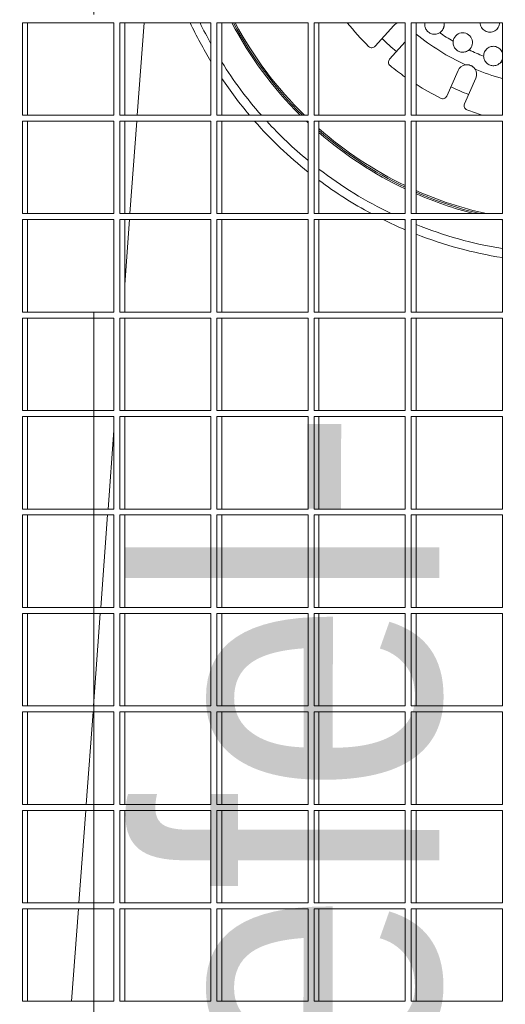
# Model space of a CAD drawing. Header units: metres. Extents: x 1306 to 1412, y -79 to 41.
# Tile 344 of 656: x 1360.65 to 1360.813, y -17.35 to -17.02. Entities that reach past the tile are written whole.
import ezdxf

# ---------------------------------------------------------------- set-up
doc = ezdxf.new("R2010")
doc.units = ezdxf.units.M
doc.header["$PDMODE"] = 65
doc.linetypes.add('AUSGEZOGEN', pattern=[0])
doc.linetypes.add('STRICHPUNKT2_S5', pattern=[0.49999999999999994, 0.35, -0.05, 0.05, -0.05])
for name, color, linetype, lineweight in [('XR$2$Achsen', 4, 'AUSGEZOGEN', 13), ('XR$3$Maßlinie 1_50', 7, 'AUSGEZOGEN', 25), ('XR$4$Möblierung', 4, 'AUSGEZOGEN', 13), ('XR$4$Text 1_100', 3, 'AUSGEZOGEN', 18)]:
    doc.layers.add(name, color=color, linetype=linetype, lineweight=lineweight)
doc.styles.add('ARIAL', font='arial.ttf')
doc.dimstyles.new('DIMSTYLE_11', dxfattribs={"dimtxt": 0.15, "dimasz": 0.03000000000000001, "dimexe": 0, "dimexo": 0, "dimgap": 0.075, "dimtad": 2, "dimrnd": 0.005, "dimzin": 4, "dimdsep": 46, "dimtxsty": 'ARIAL', "dimblk1": 'ALL_ML_STRICH', "dimblk2": 'ALL_ML_STRICH', "dimsah": 1, "dimcen": 0, "dimclrd": 3, "dimclre": 3, "dimclrt": 3, "dimadec": 0, "dimazin": 0, "dimtfac": 1, "dimtdec": 0, "dimtix": 1, "dimtmove": 2, "dimatfit": 3, "dimfxl": 0, "dimtzin": 0, "dimlwd": 0, "dimlwe": 25, "dimarcsym": 0})
doc.dimstyles.new('DIMSTYLE_12', dxfattribs={"dimtxt": 0.15, "dimasz": 0.03000000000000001, "dimexe": 0, "dimexo": 0, "dimgap": 0.075, "dimtad": 2, "dimdec": 3, "dimrnd": 0.005, "dimzin": 4, "dimdsep": 46, "dimtxsty": 'ARIAL', "dimblk1": 'ALL_ML_STRICH', "dimblk2": 'ALL_ML_STRICH', "dimsah": 1, "dimcen": 0, "dimclrd": 3, "dimclre": 3, "dimclrt": 3, "dimadec": 0, "dimazin": 0, "dimtfac": 1, "dimtdec": 0, "dimtix": 1, "dimtmove": 2, "dimatfit": 3, "dimfxl": 0, "dimtzin": 0, "dimlwd": 0, "dimlwe": 25, "dimarcsym": 0})
doc.dimstyles.new('DIMSTYLE_24', dxfattribs={"dimtxt": 0.225, "dimasz": 0.15, "dimexe": 0, "dimexo": 0, "dimgap": 0.1125, "dimtad": 2, "dimrnd": 0.005, "dimzin": 4, "dimdsep": 46, "dimtxsty": 'ARIAL', "dimblk1": 'ALL_ML_STRICH', "dimblk2": 'ALL_ML_STRICH', "dimsah": 1, "dimcen": 0, "dimclrd": 3, "dimclre": 3, "dimclrt": 3, "dimadec": 0, "dimazin": 0, "dimtfac": 1, "dimtdec": 0, "dimtix": 1, "dimtmove": 2, "dimatfit": 3, "dimfxl": 0, "dimtzin": 0, "dimlwd": 0, "dimlwe": 25, "dimarcsym": 0})
doc.dimstyles.new('DIMSTYLE_6', dxfattribs={"dimtxt": 0.15, "dimasz": 0.15, "dimexe": 0, "dimexo": 0, "dimgap": 0.075, "dimtad": 2, "dimrnd": 0.005, "dimzin": 4, "dimdsep": 46, "dimtxsty": 'ARIAL', "dimblk1": 'ALL_ML_STRICH', "dimblk2": 'ALL_ML_STRICH', "dimsah": 1, "dimcen": 0, "dimclrd": 3, "dimclre": 3, "dimclrt": 3, "dimadec": 0, "dimazin": 0, "dimtfac": 1, "dimtdec": 0, "dimtix": 1, "dimtmove": 2, "dimatfit": 3, "dimfxl": 0, "dimtzin": 0, "dimlwd": 0, "dimlwe": 25, "dimarcsym": 0})

# ---------------------------------------------------------------- blocks, each defined once
blk = doc.blocks.new('ALL_ML_STRICH')
at = {"color": 0, "linetype": 'ByBlock', "lineweight": -2}
for p, q in [((0, -0.5), (0, 0.5)), ((-0.3, -0.3), (0.3, 0.3)), ((-1, 0), (0.5, 0))]:
    blk.add_line(p, q, dxfattribs=at)
blk = doc.blocks.new('*D765')
at = {"layer": 'DEFPOINTS', "color": 3, "linetype": 'AUSGEZOGEN', "lineweight": 25, "transparency": 33554687}
for p in [(1342.770147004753, -10.15909497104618), (1342.770147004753, -20.11080697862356), (1361.060147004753, -20.30015715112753)]:
    blk.add_point(p, dxfattribs=at)
at = {"layer": 'XR$3$Maßlinie 1_50', "color": 3, "linetype": 'AUSGEZOGEN', "lineweight": -2, "transparency": 33554687}
for p, q in [((1342.770147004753, -10.20909497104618), (1342.770147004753, -10.15909497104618)), ((1342.770147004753, -10.15909497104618), (1361.060147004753, -10.15909497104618)), ((1361.060147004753, -10.20909497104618), (1361.060147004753, -10.15909497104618))]:
    blk.add_line(p, q, dxfattribs=at)
at = {"layer": 'XR$3$Maßlinie 1_50', "color": 3, "linetype": 'AUSGEZOGEN', "lineweight": 25, "transparency": 33554687, "xscale": 0.03000000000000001, "yscale": 0.03000000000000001, "zscale": 0.03000000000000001, "rotation": 180}
blk.add_blockref('ALL_ML_STRICH', (1342.770147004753, -10.15909497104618), dxfattribs=at)
at = {"layer": 'XR$3$Maßlinie 1_50', "color": 3, "linetype": 'AUSGEZOGEN', "lineweight": 25, "transparency": 33554687, "xscale": 0.03000000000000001, "yscale": 0.03000000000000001, "zscale": 0.03000000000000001}
blk.add_blockref('ALL_ML_STRICH', (1361.060147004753, -10.15909497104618), dxfattribs=at)
at = {"layer": 'XR$3$Maßlinie 1_50', "color": 3, "linetype": 'AUSGEZOGEN', "lineweight": 25, "transparency": 33554687, "insert": (1351.919076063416, -10.03153699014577), "char_height": 0.15, "width": 0.6, "attachment_point": 5, "style": 'ARIAL'}
blk.add_mtext('\\W0.80;\\A1;{\\A1;{18.29\\H0.099000;\\S^ ;}}', dxfattribs=at)
blk = doc.blocks.new('*D782')
at = {"layer": 'DEFPOINTS', "color": 3, "linetype": 'AUSGEZOGEN', "lineweight": 25, "transparency": 33554687}
for p in [(1343.120147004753, -10.95909497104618), (1343.120147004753, -20.11122102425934), (1361.060147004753, -20.50340109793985)]:
    blk.add_point(p, dxfattribs=at)
at = {"layer": 'XR$3$Maßlinie 1_50', "color": 3, "linetype": 'AUSGEZOGEN', "lineweight": -2, "transparency": 33554687}
for p, q in [((1343.120147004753, -11.00909497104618), (1343.120147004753, -10.95909497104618)), ((1343.120147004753, -10.95909497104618), (1361.060147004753, -10.95909497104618)), ((1361.060147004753, -11.00909497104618), (1361.060147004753, -10.95909497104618))]:
    blk.add_line(p, q, dxfattribs=at)
at = {"layer": 'XR$3$Maßlinie 1_50', "color": 3, "linetype": 'AUSGEZOGEN', "lineweight": 25, "transparency": 33554687, "xscale": 0.03000000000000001, "yscale": 0.03000000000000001, "zscale": 0.03000000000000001, "rotation": 180}
blk.add_blockref('ALL_ML_STRICH', (1343.120147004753, -10.95909497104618), dxfattribs=at)
at = {"layer": 'XR$3$Maßlinie 1_50', "color": 3, "linetype": 'AUSGEZOGEN', "lineweight": 25, "transparency": 33554687, "xscale": 0.03000000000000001, "yscale": 0.03000000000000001, "zscale": 0.03000000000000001}
blk.add_blockref('ALL_ML_STRICH', (1361.060147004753, -10.95909497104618), dxfattribs=at)
at = {"layer": 'XR$3$Maßlinie 1_50', "color": 3, "linetype": 'AUSGEZOGEN', "lineweight": 25, "transparency": 33554687, "insert": (1352.094444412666, -10.83153699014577), "char_height": 0.15, "width": 0.6, "attachment_point": 5, "style": 'ARIAL'}
blk.add_mtext('\\W0.80;\\A1;{\\A1;{17.94\\H0.099000;\\S^ ;}}', dxfattribs=at)
blk = doc.blocks.new('*D899')
at = {"layer": 'DEFPOINTS', "color": 3, "linetype": 'AUSGEZOGEN', "lineweight": 25, "transparency": 33554687}
for p in [(1342.770147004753, -8.559094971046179), (1361.240147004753, -14.91824644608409), (1342.770147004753, -18.60157549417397)]:
    blk.add_point(p, dxfattribs=at)
at = {"layer": 'XR$3$Maßlinie 1_50', "color": 3, "linetype": 'AUSGEZOGEN', "lineweight": -2, "transparency": 33554687}
for p, q in [((1342.770147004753, -9.15909497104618), (1342.770147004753, -8.559094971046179)), ((1342.770147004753, -8.559094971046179), (1361.240147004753, -8.559094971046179)), ((1361.240147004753, -9.15909497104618), (1361.240147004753, -8.559094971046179))]:
    blk.add_line(p, q, dxfattribs=at)
at = {"layer": 'XR$3$Maßlinie 1_50', "color": 3, "linetype": 'AUSGEZOGEN', "lineweight": 25, "transparency": 33554687, "xscale": 0.15, "yscale": 0.15, "zscale": 0.15, "rotation": 180}
blk.add_blockref('ALL_ML_STRICH', (1342.770147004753, -8.559094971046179), dxfattribs=at)
at = {"layer": 'XR$3$Maßlinie 1_50', "color": 3, "linetype": 'AUSGEZOGEN', "lineweight": 25, "transparency": 33554687, "xscale": 0.15, "yscale": 0.15, "zscale": 0.15}
blk.add_blockref('ALL_ML_STRICH', (1361.240147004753, -8.559094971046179), dxfattribs=at)
at = {"layer": 'XR$3$Maßlinie 1_50', "color": 3, "linetype": 'AUSGEZOGEN', "lineweight": 25, "transparency": 33554687, "insert": (1352.011101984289, -8.392604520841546), "char_height": 0.225, "width": 0.8999999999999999, "attachment_point": 5, "style": 'ARIAL'}
blk.add_mtext('\\W0.80;\\A1;{\\fArial|i0|b1;\\A1;{18.47\\H0.148500;\\S^ ;}}', dxfattribs=at)
blk = doc.blocks.new('*D929')
at = {"layer": 'DEFPOINTS', "color": 3, "linetype": 'AUSGEZOGEN', "lineweight": 25, "transparency": 33554687}
for p in [(1362.146242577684, -15.15824644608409), (1340.424074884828, -17.54324644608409), (1364.271242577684, -17.54324644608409)]:
    blk.add_point(p, dxfattribs=at)
at = {"layer": 'XR$3$Maßlinie 1_50', "color": 3, "linetype": 'AUSGEZOGEN', "lineweight": -2, "transparency": 33554687}
for p, q in [((1340.474074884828, -15.15824644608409), (1340.424074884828, -15.15824644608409)), ((1340.424074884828, -17.54324644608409), (1340.424074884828, -15.15824644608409)), ((1340.474074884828, -17.54324644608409), (1340.424074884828, -17.54324644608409))]:
    blk.add_line(p, q, dxfattribs=at)
at = {"layer": 'XR$3$Maßlinie 1_50', "color": 3, "linetype": 'AUSGEZOGEN', "lineweight": 25, "transparency": 33554687, "xscale": 0.03000000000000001, "yscale": 0.03000000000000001, "zscale": 0.03000000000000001}
for p, rotation in [((1340.424074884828, -15.15824644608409), 90), ((1340.424074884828, -17.54324644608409), 270)]:
    blk.add_blockref('ALL_ML_STRICH', p, dxfattribs=dict(at, rotation=rotation))
at = {"layer": 'XR$3$Maßlinie 1_50', "color": 3, "linetype": 'AUSGEZOGEN', "lineweight": 25, "transparency": 33554687, "insert": (1340.29641458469, -16.32984057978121), "char_height": 0.15, "width": 0.6, "attachment_point": 5, "rotation": 90, "style": 'ARIAL'}
blk.add_mtext('\\W0.80;\\A1;{\\A1;{2.38\\H0.099000;\\S5^ ;}}', dxfattribs=at)
blk = doc.blocks.new('*D938')
at = {"layer": 'DEFPOINTS', "color": 3, "linetype": 'AUSGEZOGEN', "lineweight": 25, "transparency": 33554687}
for p in [(1364.96914176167, -15.15824644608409), (1338.824074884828, -20.29324644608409), (1364.656959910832, -20.29324644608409)]:
    blk.add_point(p, dxfattribs=at)
at = {"layer": 'XR$3$Maßlinie 1_50', "color": 3, "linetype": 'AUSGEZOGEN', "lineweight": -2, "transparency": 33554687}
for p, q in [((1338.874074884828, -15.15824644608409), (1338.824074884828, -15.15824644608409)), ((1338.824074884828, -20.29324644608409), (1338.824074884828, -15.15824644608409)), ((1338.874074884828, -20.29324644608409), (1338.824074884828, -20.29324644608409))]:
    blk.add_line(p, q, dxfattribs=at)
at = {"layer": 'XR$3$Maßlinie 1_50', "color": 3, "linetype": 'AUSGEZOGEN', "lineweight": 25, "transparency": 33554687, "xscale": 0.03000000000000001, "yscale": 0.03000000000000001, "zscale": 0.03000000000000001}
for p, rotation in [((1338.824074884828, -15.15824644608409), 90), ((1338.824074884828, -20.29324644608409), 270)]:
    blk.add_blockref('ALL_ML_STRICH', p, dxfattribs=dict(at, rotation=rotation))
at = {"layer": 'XR$3$Maßlinie 1_50', "color": 3, "linetype": 'AUSGEZOGEN', "lineweight": 25, "transparency": 33554687, "insert": (1338.696414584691, -17.70484057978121), "char_height": 0.15, "width": 0.6, "attachment_point": 5, "rotation": 90, "style": 'ARIAL'}
blk.add_mtext('\\W0.80;\\A1;{\\A1;{5.13\\H0.099000;\\S5^ ;}}', dxfattribs=at)
blk = doc.blocks.new('*D963')
at = {"layer": 'DEFPOINTS', "color": 3, "linetype": 'AUSGEZOGEN', "lineweight": 25, "transparency": 33554687}
for p in [(1360.315868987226, -16.2182464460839), (1360.170906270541, -17.81824644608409), (1361.000147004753, -17.81824644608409)]:
    blk.add_point(p, dxfattribs=at)
at = {"layer": 'XR$3$Maßlinie 1_50', "color": 3, "linetype": 'AUSGEZOGEN', "lineweight": -2, "transparency": 33554687}
for p, q in [((1360.220906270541, -16.2182464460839), (1360.170906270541, -16.2182464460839)), ((1360.170906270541, -17.81824644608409), (1360.170906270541, -16.2182464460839)), ((1360.220906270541, -17.81824644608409), (1360.170906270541, -17.81824644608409))]:
    blk.add_line(p, q, dxfattribs=at)
at = {"layer": 'XR$3$Maßlinie 1_50', "color": 3, "linetype": 'AUSGEZOGEN', "lineweight": 25, "transparency": 33554687, "xscale": 0.15, "yscale": 0.15, "zscale": 0.15}
for p, rotation in [((1360.170906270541, -16.2182464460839), 90), ((1360.170906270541, -17.81824644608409), 270)]:
    blk.add_blockref('ALL_ML_STRICH', p, dxfattribs=dict(at, rotation=rotation))
at = {"layer": 'XR$3$Maßlinie 1_50', "color": 3, "linetype": 'AUSGEZOGEN', "lineweight": 25, "transparency": 33554687, "insert": (1360.043348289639, -17.00937332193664), "char_height": 0.15, "width": 0.4799999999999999, "attachment_point": 5, "rotation": 90, "style": 'ARIAL'}
blk.add_mtext('\\W0.80;\\A1;{\\A1;{1.60\\H0.099000;\\S^ ;}}', dxfattribs=at)
blk = doc.blocks.new('*D1085')
at = {"layer": 'DEFPOINTS', "color": 3, "linetype": 'AUSGEZOGEN', "lineweight": 25, "transparency": 33554687}
for p in [(1366.101203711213, -15.15824644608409), (1339.624074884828, -17.54324644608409), (1365.92579072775, -17.54324644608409)]:
    blk.add_point(p, dxfattribs=at)
at = {"layer": 'XR$3$Maßlinie 1_50', "color": 3, "linetype": 'AUSGEZOGEN', "lineweight": -2, "transparency": 33554687}
for p, q in [((1339.674074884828, -15.15824644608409), (1339.624074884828, -15.15824644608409)), ((1339.624074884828, -17.54324644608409), (1339.624074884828, -15.15824644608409)), ((1339.674074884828, -17.54324644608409), (1339.624074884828, -17.54324644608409))]:
    blk.add_line(p, q, dxfattribs=at)
at = {"layer": 'XR$3$Maßlinie 1_50', "color": 3, "linetype": 'AUSGEZOGEN', "lineweight": 25, "transparency": 33554687, "xscale": 0.03000000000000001, "yscale": 0.03000000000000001, "zscale": 0.03000000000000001}
for p, rotation in [((1339.624074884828, -15.15824644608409), 90), ((1339.624074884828, -17.54324644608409), 270)]:
    blk.add_blockref('ALL_ML_STRICH', p, dxfattribs=dict(at, rotation=rotation))
at = {"layer": 'XR$3$Maßlinie 1_50', "color": 3, "linetype": 'AUSGEZOGEN', "lineweight": 25, "transparency": 33554687, "insert": (1339.49641458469, -16.3298405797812), "char_height": 0.15, "width": 0.6, "attachment_point": 5, "rotation": 90, "style": 'ARIAL'}
blk.add_mtext('\\W0.80;\\A1;{\\A1;{2.38\\H0.099000;\\S5^ ;}}', dxfattribs=at)
blk = doc.blocks.new('COMPLEXOBJECT_326')
at = {"layer": 'XR$4$Möblierung', "color": 52, "linetype": 'AUSGEZOGEN', "lineweight": 13, "transparency": 33554687}
for p, q in [((1360.65131268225, -17.02099408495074), (1360.65131268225, -17.05199408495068)), ((1360.681890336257, -17.02099408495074), (1360.65131268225, -17.02099408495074)), ((1360.652957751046, -17.05199408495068), (1360.652957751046, -17.02099408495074)), ((1360.681890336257, -17.05199408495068), (1360.681890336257, -17.02099408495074)), ((1360.683863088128, -17.02099408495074), (1360.683863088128, -17.05199408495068)), ((1360.714440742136, -17.02099408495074), (1360.683863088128, -17.02099408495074)), ((1360.685508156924, -17.05199408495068), (1360.685508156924, -17.02099408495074)), ((1360.68970525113, -17.05199408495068), (1360.691998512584, -17.02099408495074)), ((1360.714440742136, -17.05199408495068), (1360.714440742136, -17.02099408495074)), ((1360.716413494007, -17.02099408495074), (1360.716413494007, -17.05199408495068)), ((1360.746991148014, -17.02099408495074), (1360.716413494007, -17.02099408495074)), ((1360.718058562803, -17.05199408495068), (1360.718058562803, -17.02099408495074)), ((1360.746991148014, -17.05199408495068), (1360.746991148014, -17.02099408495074)), ((1360.748963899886, -17.02099408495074), (1360.748963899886, -17.05199408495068)), ((1360.779541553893, -17.02099408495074), (1360.748963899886, -17.02099408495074)), ((1360.750608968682, -17.05199408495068), (1360.750608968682, -17.02099408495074)), ((1360.779541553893, -17.05199408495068), (1360.779541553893, -17.02099408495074)), ((1360.781514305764, -17.02099408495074), (1360.781514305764, -17.05199408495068)), ((1360.812091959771, -17.02099408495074), (1360.781514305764, -17.02099408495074)), ((1360.78315937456, -17.05199408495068), (1360.78315937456, -17.02099408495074)), ((1360.812091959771, -17.05199408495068), (1360.812091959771, -17.02099408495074)), ((1360.769454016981, -17.02889445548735), (1360.775710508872, -17.02190682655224)), ((1360.779541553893, -17.02737239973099), (1360.774296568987, -17.03323031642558)), ((1360.793449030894, -17.04559226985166), (1360.797240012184, -17.03701327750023)), ((1360.80318540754, -17.0396404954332), (1360.79939442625, -17.04821948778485)), ((1360.65131268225, -17.05199408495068), (1360.681890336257, -17.05199408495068)), ((1360.65131268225, -17.05399408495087), (1360.65131268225, -17.08499408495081)), ((1360.681890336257, -17.05399408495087), (1360.65131268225, -17.05399408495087)), ((1360.652957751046, -17.08499408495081), (1360.652957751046, -17.05399408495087)), ((1360.681890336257, -17.08499408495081), (1360.681890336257, -17.05399408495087)), ((1360.683863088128, -17.05199408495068), (1360.714440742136, -17.05199408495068)), ((1360.683863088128, -17.05399408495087), (1360.683863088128, -17.08499408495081)), ((1360.714440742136, -17.05399408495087), (1360.683863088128, -17.05399408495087)), ((1360.685508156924, -17.08499408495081), (1360.685508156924, -17.05399408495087)), ((1360.687264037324, -17.08499408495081), (1360.689557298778, -17.05399408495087)), ((1360.714440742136, -17.08499408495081), (1360.714440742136, -17.05399408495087)), ((1360.716413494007, -17.05199408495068), (1360.746991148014, -17.05199408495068)), ((1360.716413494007, -17.05399408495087), (1360.716413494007, -17.08499408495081)), ((1360.746991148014, -17.05399408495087), (1360.716413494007, -17.05399408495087)), ((1360.718058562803, -17.08499408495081), (1360.718058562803, -17.05399408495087)), ((1360.746991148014, -17.08499408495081), (1360.746991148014, -17.05399408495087)), ((1360.748963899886, -17.05199408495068), (1360.779541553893, -17.05199408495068)), ((1360.748963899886, -17.05399408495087), (1360.748963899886, -17.08499408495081)), ((1360.779541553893, -17.05399408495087), (1360.748963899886, -17.05399408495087)), ((1360.750608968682, -17.08499408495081), (1360.750608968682, -17.05399408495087)), ((1360.779541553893, -17.08499408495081), (1360.779541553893, -17.05399408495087)), ((1360.781514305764, -17.05199408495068), (1360.812091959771, -17.05199408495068)), ((1360.781514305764, -17.05399408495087), (1360.781514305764, -17.08499408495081)), ((1360.812091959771, -17.05399408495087), (1360.781514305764, -17.05399408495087)), ((1360.78315937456, -17.08499408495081), (1360.78315937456, -17.05399408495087)), ((1360.812091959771, -17.08499408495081), (1360.812091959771, -17.05399408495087)), ((1360.65131268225, -17.08499408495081), (1360.681890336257, -17.08499408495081)), ((1360.65131268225, -17.08699408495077), (1360.65131268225, -17.11799408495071)), ((1360.681890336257, -17.08699408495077), (1360.65131268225, -17.08699408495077)), ((1360.652957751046, -17.11799408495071), (1360.652957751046, -17.08699408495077)), ((1360.681890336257, -17.11799408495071), (1360.681890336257, -17.08699408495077)), ((1360.683863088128, -17.08499408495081), (1360.714440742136, -17.08499408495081)), ((1360.683863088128, -17.08699408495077), (1360.683863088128, -17.11799408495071)), ((1360.714440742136, -17.08699408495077), (1360.683863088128, -17.08699408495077)), ((1360.685508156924, -17.10872984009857), (1360.687116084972, -17.08699408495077)), ((1360.685508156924, -17.11799408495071), (1360.685508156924, -17.08699408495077)), ((1360.714440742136, -17.11799408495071), (1360.714440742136, -17.08699408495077)), ((1360.716413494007, -17.08499408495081), (1360.746991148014, -17.08499408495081)), ((1360.716413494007, -17.08699408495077), (1360.716413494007, -17.11799408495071)), ((1360.746991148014, -17.08699408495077), (1360.716413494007, -17.08699408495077)), ((1360.718058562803, -17.11799408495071), (1360.718058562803, -17.08699408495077)), ((1360.746991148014, -17.11799408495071), (1360.746991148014, -17.08699408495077)), ((1360.748963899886, -17.08499408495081), (1360.779541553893, -17.08499408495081)), ((1360.748963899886, -17.08699408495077), (1360.748963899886, -17.11799408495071)), ((1360.779541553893, -17.08699408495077), (1360.748963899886, -17.08699408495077)), ((1360.750608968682, -17.11799408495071), (1360.750608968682, -17.08699408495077)), ((1360.779541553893, -17.11799408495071), (1360.779541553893, -17.08699408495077)), ((1360.781514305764, -17.08499408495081), (1360.812091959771, -17.08499408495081)), ((1360.781514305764, -17.08699408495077), (1360.781514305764, -17.11799408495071)), ((1360.812091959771, -17.08699408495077), (1360.781514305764, -17.08699408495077)), ((1360.78315937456, -17.11799408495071), (1360.78315937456, -17.08699408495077)), ((1360.812091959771, -17.11799408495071), (1360.812091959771, -17.08699408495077)), ((1360.65131268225, -17.11799408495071), (1360.681890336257, -17.11799408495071)), ((1360.65131268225, -17.11999408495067), (1360.65131268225, -17.15099408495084)), ((1360.681890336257, -17.11999408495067), (1360.65131268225, -17.11999408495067)), ((1360.652957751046, -17.15099408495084), (1360.652957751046, -17.11999408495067)), ((1360.681890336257, -17.15099408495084), (1360.681890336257, -17.11999408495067)), ((1360.683863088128, -17.11799408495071), (1360.714440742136, -17.11799408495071)), ((1360.683863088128, -17.11999408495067), (1360.683863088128, -17.15099408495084)), ((1360.714440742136, -17.11999408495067), (1360.683863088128, -17.11999408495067)), ((1360.685508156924, -17.15099408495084), (1360.685508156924, -17.11999408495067)), ((1360.714440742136, -17.15099408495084), (1360.714440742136, -17.11999408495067)), ((1360.716413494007, -17.11799408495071), (1360.746991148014, -17.11799408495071)), ((1360.716413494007, -17.11999408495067), (1360.716413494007, -17.15099408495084)), ((1360.746991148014, -17.11999408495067), (1360.716413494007, -17.11999408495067)), ((1360.718058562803, -17.15099408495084), (1360.718058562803, -17.11999408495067)), ((1360.746991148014, -17.15099408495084), (1360.746991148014, -17.11999408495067)), ((1360.748963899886, -17.11799408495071), (1360.779541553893, -17.11799408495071)), ((1360.748963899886, -17.11999408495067), (1360.748963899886, -17.15099408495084)), ((1360.779541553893, -17.11999408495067), (1360.748963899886, -17.11999408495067)), ((1360.750608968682, -17.15099408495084), (1360.750608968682, -17.11999408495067)), ((1360.779541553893, -17.15099408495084), (1360.779541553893, -17.11999408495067)), ((1360.781514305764, -17.11799408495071), (1360.812091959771, -17.11799408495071)), ((1360.781514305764, -17.11999408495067), (1360.781514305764, -17.15099408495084)), ((1360.812091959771, -17.11999408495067), (1360.781514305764, -17.11999408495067)), ((1360.78315937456, -17.15099408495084), (1360.78315937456, -17.11999408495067)), ((1360.812091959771, -17.15099408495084), (1360.812091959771, -17.11999408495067)), ((1360.65131268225, -17.15099408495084), (1360.681890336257, -17.15099408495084)), ((1360.65131268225, -17.1529940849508), (1360.65131268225, -17.18399408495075)), ((1360.681890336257, -17.1529940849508), (1360.65131268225, -17.1529940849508)), ((1360.652957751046, -17.18399408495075), (1360.652957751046, -17.1529940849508)), ((1360.681890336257, -17.18399408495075), (1360.681890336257, -17.1529940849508)), ((1360.683863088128, -17.15099408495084), (1360.714440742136, -17.15099408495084)), ((1360.683863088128, -17.1529940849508), (1360.683863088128, -17.18399408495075)), ((1360.714440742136, -17.1529940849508), (1360.683863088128, -17.1529940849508)), ((1360.685508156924, -17.18399408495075), (1360.685508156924, -17.1529940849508)), ((1360.714440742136, -17.18399408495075), (1360.714440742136, -17.1529940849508)), ((1360.716413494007, -17.15099408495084), (1360.746991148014, -17.15099408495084)), ((1360.716413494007, -17.1529940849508), (1360.716413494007, -17.18399408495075)), ((1360.746991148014, -17.1529940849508), (1360.716413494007, -17.1529940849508)), ((1360.718058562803, -17.18399408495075), (1360.718058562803, -17.1529940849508)), ((1360.746991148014, -17.18399408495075), (1360.746991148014, -17.1529940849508)), ((1360.748963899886, -17.15099408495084), (1360.779541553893, -17.15099408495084)), ((1360.748963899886, -17.1529940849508), (1360.748963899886, -17.18399408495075)), ((1360.779541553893, -17.1529940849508), (1360.748963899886, -17.1529940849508)), ((1360.750608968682, -17.18399408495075), (1360.750608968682, -17.1529940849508)), ((1360.779541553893, -17.18399408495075), (1360.779541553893, -17.1529940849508)), ((1360.781514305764, -17.15099408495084), (1360.812091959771, -17.15099408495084)), ((1360.781514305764, -17.1529940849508), (1360.781514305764, -17.18399408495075)), ((1360.812091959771, -17.1529940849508), (1360.781514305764, -17.1529940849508)), ((1360.78315937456, -17.18399408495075), (1360.78315937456, -17.1529940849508)), ((1360.812091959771, -17.18399408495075), (1360.812091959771, -17.1529940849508)), ((1360.679940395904, -17.18399408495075), (1360.681890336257, -17.1576350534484)), ((1360.65131268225, -17.18399408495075), (1360.681890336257, -17.18399408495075)), ((1360.65131268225, -17.1859940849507), (1360.65131268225, -17.21699408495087)), ((1360.681890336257, -17.1859940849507), (1360.65131268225, -17.1859940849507)), ((1360.652957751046, -17.21699408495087), (1360.652957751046, -17.1859940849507)), ((1360.677499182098, -17.21699408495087), (1360.679792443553, -17.1859940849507)), ((1360.681890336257, -17.21699408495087), (1360.681890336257, -17.1859940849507)), ((1360.683863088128, -17.18399408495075), (1360.714440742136, -17.18399408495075)), ((1360.683863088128, -17.1859940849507), (1360.683863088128, -17.21699408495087)), ((1360.714440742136, -17.1859940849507), (1360.683863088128, -17.1859940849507)), ((1360.685508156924, -17.21699408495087), (1360.685508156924, -17.1859940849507)), ((1360.714440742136, -17.21699408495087), (1360.714440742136, -17.1859940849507)), ((1360.716413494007, -17.18399408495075), (1360.746991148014, -17.18399408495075)), ((1360.716413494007, -17.1859940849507), (1360.716413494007, -17.21699408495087)), ((1360.746991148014, -17.1859940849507), (1360.716413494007, -17.1859940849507)), ((1360.718058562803, -17.21699408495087), (1360.718058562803, -17.1859940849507)), ((1360.746991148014, -17.21699408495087), (1360.746991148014, -17.1859940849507)), ((1360.748963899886, -17.18399408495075), (1360.779541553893, -17.18399408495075)), ((1360.748963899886, -17.1859940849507), (1360.748963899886, -17.21699408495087)), ((1360.779541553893, -17.1859940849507), (1360.748963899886, -17.1859940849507)), ((1360.750608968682, -17.21699408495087), (1360.750608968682, -17.1859940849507)), ((1360.779541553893, -17.21699408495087), (1360.779541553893, -17.1859940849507)), ((1360.781514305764, -17.18399408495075), (1360.812091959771, -17.18399408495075)), ((1360.781514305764, -17.1859940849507), (1360.781514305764, -17.21699408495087)), ((1360.812091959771, -17.1859940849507), (1360.781514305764, -17.1859940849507)), ((1360.78315937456, -17.21699408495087), (1360.78315937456, -17.1859940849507)), ((1360.812091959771, -17.21699408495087), (1360.812091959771, -17.1859940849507)), ((1360.65131268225, -17.21699408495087), (1360.681890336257, -17.21699408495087)), ((1360.65131268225, -17.21899408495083), (1360.65131268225, -17.24999408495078)), ((1360.681890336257, -17.21899408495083), (1360.65131268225, -17.21899408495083)), ((1360.652957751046, -17.24999408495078), (1360.652957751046, -17.21899408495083)), ((1360.675057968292, -17.24999408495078), (1360.677351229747, -17.21899408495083)), ((1360.681890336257, -17.24999408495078), (1360.681890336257, -17.21899408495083)), ((1360.683863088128, -17.21699408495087), (1360.714440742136, -17.21699408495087)), ((1360.683863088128, -17.21899408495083), (1360.683863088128, -17.24999408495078)), ((1360.714440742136, -17.21899408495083), (1360.683863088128, -17.21899408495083)), ((1360.685508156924, -17.24999408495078), (1360.685508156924, -17.21899408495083)), ((1360.714440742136, -17.24999408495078), (1360.714440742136, -17.21899408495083)), ((1360.716413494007, -17.21699408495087), (1360.746991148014, -17.21699408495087)), ((1360.716413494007, -17.21899408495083), (1360.716413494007, -17.24999408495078)), ((1360.746991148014, -17.21899408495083), (1360.716413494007, -17.21899408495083)), ((1360.718058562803, -17.24999408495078), (1360.718058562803, -17.21899408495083)), ((1360.746991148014, -17.24999408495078), (1360.746991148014, -17.21899408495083)), ((1360.748963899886, -17.21699408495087), (1360.779541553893, -17.21699408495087)), ((1360.748963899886, -17.21899408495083), (1360.748963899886, -17.24999408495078)), ((1360.779541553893, -17.21899408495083), (1360.748963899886, -17.21899408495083)), ((1360.750608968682, -17.24999408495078), (1360.750608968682, -17.21899408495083)), ((1360.779541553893, -17.24999408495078), (1360.779541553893, -17.21899408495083)), ((1360.781514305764, -17.21699408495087), (1360.812091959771, -17.21699408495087)), ((1360.781514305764, -17.21899408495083), (1360.781514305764, -17.24999408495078)), ((1360.812091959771, -17.21899408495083), (1360.781514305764, -17.21899408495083)), ((1360.78315937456, -17.24999408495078), (1360.78315937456, -17.21899408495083)), ((1360.812091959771, -17.24999408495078), (1360.812091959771, -17.21899408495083)), ((1360.65131268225, -17.24999408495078), (1360.681890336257, -17.24999408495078)), ((1360.65131268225, -17.25199408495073), (1360.65131268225, -17.28299408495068)), ((1360.681890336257, -17.25199408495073), (1360.65131268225, -17.25199408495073)), ((1360.652957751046, -17.28299408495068), (1360.652957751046, -17.25199408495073)), ((1360.672616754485, -17.28299408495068), (1360.67491001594, -17.25199408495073)), ((1360.681890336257, -17.28299408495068), (1360.681890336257, -17.25199408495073)), ((1360.683863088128, -17.24999408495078), (1360.714440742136, -17.24999408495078)), ((1360.683863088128, -17.25199408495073), (1360.683863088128, -17.28299408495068)), ((1360.714440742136, -17.25199408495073), (1360.683863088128, -17.25199408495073)), ((1360.685508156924, -17.28299408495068), (1360.685508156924, -17.25199408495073)), ((1360.714440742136, -17.28299408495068), (1360.714440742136, -17.25199408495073)), ((1360.716413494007, -17.24999408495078), (1360.746991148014, -17.24999408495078)), ((1360.716413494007, -17.25199408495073), (1360.716413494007, -17.28299408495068)), ((1360.746991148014, -17.25199408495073), (1360.716413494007, -17.25199408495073)), ((1360.718058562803, -17.28299408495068), (1360.718058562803, -17.25199408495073)), ((1360.746991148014, -17.28299408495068), (1360.746991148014, -17.25199408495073)), ((1360.748963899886, -17.24999408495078), (1360.779541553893, -17.24999408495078)), ((1360.748963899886, -17.25199408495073), (1360.748963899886, -17.28299408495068)), ((1360.779541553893, -17.25199408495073), (1360.748963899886, -17.25199408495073)), ((1360.750608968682, -17.28299408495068), (1360.750608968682, -17.25199408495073)), ((1360.779541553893, -17.28299408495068), (1360.779541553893, -17.25199408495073)), ((1360.781514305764, -17.24999408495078), (1360.812091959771, -17.24999408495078)), ((1360.781514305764, -17.25199408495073), (1360.781514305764, -17.28299408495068)), ((1360.812091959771, -17.25199408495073), (1360.781514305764, -17.25199408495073)), ((1360.78315937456, -17.28299408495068), (1360.78315937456, -17.25199408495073)), ((1360.812091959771, -17.28299408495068), (1360.812091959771, -17.25199408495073)), ((1360.65131268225, -17.28299408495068), (1360.681890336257, -17.28299408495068)), ((1360.65131268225, -17.28499408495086), (1360.65131268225, -17.31599408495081)), ((1360.681890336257, -17.28499408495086), (1360.65131268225, -17.28499408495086)), ((1360.652957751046, -17.31599408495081), (1360.652957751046, -17.28499408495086)), ((1360.670175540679, -17.31599408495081), (1360.672468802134, -17.28499408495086)), ((1360.681890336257, -17.31599408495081), (1360.681890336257, -17.28499408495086)), ((1360.683863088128, -17.28299408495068), (1360.714440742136, -17.28299408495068)), ((1360.683863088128, -17.28499408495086), (1360.683863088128, -17.31599408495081)), ((1360.714440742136, -17.28499408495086), (1360.683863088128, -17.28499408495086)), ((1360.685508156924, -17.31599408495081), (1360.685508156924, -17.28499408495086)), ((1360.714440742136, -17.31599408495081), (1360.714440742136, -17.28499408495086)), ((1360.716413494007, -17.28299408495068), (1360.746991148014, -17.28299408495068)), ((1360.716413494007, -17.28499408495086), (1360.716413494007, -17.31599408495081)), ((1360.746991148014, -17.28499408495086), (1360.716413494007, -17.28499408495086)), ((1360.718058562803, -17.31599408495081), (1360.718058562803, -17.28499408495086)), ((1360.746991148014, -17.31599408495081), (1360.746991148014, -17.28499408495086)), ((1360.748963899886, -17.28299408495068), (1360.779541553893, -17.28299408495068)), ((1360.748963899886, -17.28499408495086), (1360.748963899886, -17.31599408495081)), ((1360.779541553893, -17.28499408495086), (1360.748963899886, -17.28499408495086)), ((1360.750608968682, -17.31599408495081), (1360.750608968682, -17.28499408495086)), ((1360.779541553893, -17.31599408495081), (1360.779541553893, -17.28499408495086)), ((1360.781514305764, -17.28299408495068), (1360.812091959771, -17.28299408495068)), ((1360.781514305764, -17.28499408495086), (1360.781514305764, -17.31599408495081)), ((1360.812091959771, -17.28499408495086), (1360.781514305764, -17.28499408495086)), ((1360.78315937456, -17.31599408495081), (1360.78315937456, -17.28499408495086)), ((1360.812091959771, -17.31599408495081), (1360.812091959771, -17.28499408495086)), ((1360.65131268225, -17.31599408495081), (1360.681890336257, -17.31599408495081)), ((1360.65131268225, -17.31799408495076), (1360.65131268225, -17.34899408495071)), ((1360.681890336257, -17.31799408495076), (1360.65131268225, -17.31799408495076)), ((1360.652957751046, -17.34899408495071), (1360.652957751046, -17.31799408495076)), ((1360.667734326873, -17.34899408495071), (1360.670027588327, -17.31799408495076)), ((1360.681890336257, -17.34899408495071), (1360.681890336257, -17.31799408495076)), ((1360.683863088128, -17.31599408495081), (1360.714440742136, -17.31599408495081)), ((1360.683863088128, -17.31799408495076), (1360.683863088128, -17.34899408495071)), ((1360.714440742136, -17.31799408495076), (1360.683863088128, -17.31799408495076)), ((1360.685508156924, -17.34899408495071), (1360.685508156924, -17.31799408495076)), ((1360.714440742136, -17.34899408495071), (1360.714440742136, -17.31799408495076)), ((1360.716413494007, -17.31599408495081), (1360.746991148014, -17.31599408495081)), ((1360.716413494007, -17.31799408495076), (1360.716413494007, -17.34899408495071)), ((1360.746991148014, -17.31799408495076), (1360.716413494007, -17.31799408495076)), ((1360.718058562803, -17.34899408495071), (1360.718058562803, -17.31799408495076)), ((1360.746991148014, -17.34899408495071), (1360.746991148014, -17.31799408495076)), ((1360.748963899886, -17.31599408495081), (1360.779541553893, -17.31599408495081)), ((1360.748963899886, -17.31799408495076), (1360.748963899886, -17.34899408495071)), ((1360.779541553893, -17.31799408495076), (1360.748963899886, -17.31799408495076)), ((1360.750608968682, -17.34899408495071), (1360.750608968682, -17.31799408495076)), ((1360.779541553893, -17.34899408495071), (1360.779541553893, -17.31799408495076)), ((1360.781514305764, -17.31599408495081), (1360.812091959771, -17.31599408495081)), ((1360.781514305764, -17.31799408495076), (1360.781514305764, -17.34899408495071)), ((1360.812091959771, -17.31799408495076), (1360.781514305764, -17.31799408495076)), ((1360.78315937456, -17.34899408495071), (1360.78315937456, -17.31799408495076)), ((1360.812091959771, -17.34899408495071), (1360.812091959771, -17.31799408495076)), ((1360.65131268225, -17.34899408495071), (1360.681890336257, -17.34899408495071)), ((1360.683863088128, -17.34899408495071), (1360.714440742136, -17.34899408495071)), ((1360.716413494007, -17.34899408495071), (1360.746991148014, -17.34899408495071)), ((1360.748963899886, -17.34899408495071), (1360.779541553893, -17.34899408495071)), ((1360.781514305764, -17.34899408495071), (1360.812091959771, -17.34899408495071))]:
    blk.add_line(p, q, dxfattribs=at)
for points in [[(1360.779167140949, -17.02099408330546), (1360.779231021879, -17.02101597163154), (1360.779223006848, -17.02101331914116), (1360.779215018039, -17.02101058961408), (1360.77925470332, -17.02102487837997), (1360.779262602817, -17.02102783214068), (1360.779294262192, -17.02103948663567), (1360.779309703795, -17.02104624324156), (1360.77932551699, -17.02105211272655), (1360.779372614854, -17.02107052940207), (1360.779356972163, -17.02106425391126), (1360.779341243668, -17.02105818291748), (1360.779380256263, -17.02107408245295), (1360.779388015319, -17.02107735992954), (1360.779419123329, -17.02109030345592), (1360.779434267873, -17.02109768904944), (1360.779449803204, -17.02110420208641), (1360.779496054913, -17.02112453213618), (1360.779480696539, -17.02111762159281), (1360.77946524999, -17.0211109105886), (1360.779503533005, -17.02112839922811), (1360.779511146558, -17.02113199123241), (1360.779541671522, -17.02114620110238), (1360.779526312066, -17.02113929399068), (1360.779541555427, -17.02114643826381)], [(1360.791087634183, -17.0243728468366), (1360.790817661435, -17.0245266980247), (1360.790532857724, -17.02465460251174), (1360.790235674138, -17.02475499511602), (1360.789929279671, -17.02482643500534), (1360.789616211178, -17.02486801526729), (1360.789300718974, -17.02487901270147), (1360.788985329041, -17.0248593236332), (1360.78867232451, -17.02480887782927), (1360.788364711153, -17.02472785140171), (1360.788066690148, -17.02461722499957), (1360.787780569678, -17.02447783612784), (1360.787509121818, -17.02431089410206), (1360.78725559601, -17.02411839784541), (1360.787021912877, -17.02390181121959), (1360.786810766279, -17.02366363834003), (1360.786624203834, -17.02340637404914), (1360.786463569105, -17.02313196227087), (1360.786330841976, -17.0228439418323), (1360.786227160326, -17.02254554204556), (1360.786153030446, -17.02223896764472), (1360.786108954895, -17.02192654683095), (1360.786095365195, -17.02161299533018), (1360.786111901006, -17.02130148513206), (1360.786158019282, -17.02099408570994)], [(1360.792531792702, -17.02099422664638), (1360.792559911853, -17.0211564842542), (1360.79258004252, -17.02132065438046), (1360.79259191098, -17.02148603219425), (1360.792595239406, -17.02165191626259), (1360.792589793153, -17.02181759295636), (1360.792575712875, -17.02198238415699), (1360.792553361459, -17.02214561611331), (1360.792523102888, -17.02230661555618), (1360.792485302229, -17.02246470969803), (1360.792440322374, -17.0226192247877), (1360.792388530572, -17.02276948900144), (1360.79233029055, -17.02291482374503), (1360.792265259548, -17.02305614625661), (1360.792192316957, -17.02319599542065), (1360.792111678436, -17.02333378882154), (1360.792023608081, -17.02346884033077), (1360.79192837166, -17.02360045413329), (1360.791826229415, -17.02372795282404), (1360.791717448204, -17.02385064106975), (1360.791602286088, -17.0239678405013), (1360.791481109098, -17.02407898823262), (1360.791354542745, -17.02418379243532), (1360.791223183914, -17.02428187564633), (1360.791087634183, -17.0243728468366)], [(1360.811141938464, -17.02099408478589), (1360.81110753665, -17.02141764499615), (1360.811020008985, -17.0218283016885), (1360.810885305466, -17.02221456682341), (1360.810703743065, -17.02257726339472), (1360.810471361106, -17.02292432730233), (1360.8101925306, -17.02324390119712), (1360.809872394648, -17.02352451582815), (1360.809520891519, -17.02375957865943), (1360.80915010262, -17.02394466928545), (1360.808763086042, -17.02407869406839), (1360.808349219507, -17.02416491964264), (1360.807920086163, -17.02419784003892), (1360.807488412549, -17.0241723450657), (1360.807066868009, -17.02409061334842), (1360.806668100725, -17.02395858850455), (1360.8062952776, -17.02377801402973), (1360.805939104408, -17.02354462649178), (1360.805611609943, -17.02326335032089), (1360.805325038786, -17.02294014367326), (1360.805086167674, -17.02258602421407), (1360.804899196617, -17.02221438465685), (1360.804764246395, -17.02182816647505), (1360.804677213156, -17.02141767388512), (1360.804642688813, -17.02099408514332)], [(1360.795584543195, -17.02722795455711), (1360.795691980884, -17.02671710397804), (1360.795871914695, -17.02624553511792), (1360.796127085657, -17.02580285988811), (1360.796456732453, -17.02539481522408), (1360.796851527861, -17.02504365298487), (1360.797293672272, -17.02476302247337), (1360.797761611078, -17.02456098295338), (1360.798266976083, -17.02443394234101), (1360.798800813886, -17.02438767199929), (1360.799338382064, -17.02443181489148), (1360.799854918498, -17.02456111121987), (1360.80033070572, -17.02476644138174), (1360.80077837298, -17.02505355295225), (1360.801180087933, -17.02541531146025), (1360.801513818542, -17.02583793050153), (1360.801769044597, -17.026297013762), (1360.80194235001, -17.02677819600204), (1360.80203974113, -17.02729392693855), (1360.802053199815, -17.0278237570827), (1360.801979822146, -17.02834498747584), (1360.801829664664, -17.02883554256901), (1360.801607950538, -17.02928753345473), (1360.801308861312, -17.02971305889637), (1360.800940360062, -17.03009080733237)], [(1360.800940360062, -17.03009080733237), (1360.800687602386, -17.03028939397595), (1360.800415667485, -17.03046249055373), (1360.800126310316, -17.0306085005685), (1360.799822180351, -17.03072551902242), (1360.799507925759, -17.03081147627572), (1360.799186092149, -17.03086561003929), (1360.798859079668, -17.0308872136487), (1360.798530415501, -17.03087567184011), (1360.79820486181, -17.03083102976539), (1360.797885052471, -17.03075361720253), (1360.797574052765, -17.0306439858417), (1360.797276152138, -17.03050361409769), (1360.79699385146, -17.03033373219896), (1360.796730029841, -17.0301359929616), (1360.796488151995, -17.02991310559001), (1360.796270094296, -17.02966698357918), (1360.796077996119, -17.02940004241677), (1360.795914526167, -17.02911635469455), (1360.795780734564, -17.02881843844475), (1360.795677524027, -17.02850865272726), (1360.795606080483, -17.02819104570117), (1360.795566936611, -17.02787014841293), (1360.795559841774, -17.02754833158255), (1360.795584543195, -17.02722795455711)], [(1360.805812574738, -17.0322437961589), (1360.80582628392, -17.03186391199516), (1360.805883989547, -17.03149076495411), (1360.805981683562, -17.03113247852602), (1360.80611534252, -17.03079675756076), (1360.806288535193, -17.03047498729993), (1360.806501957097, -17.03016699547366), (1360.806752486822, -17.02988151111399), (1360.807036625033, -17.02962690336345), (1360.807347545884, -17.02940818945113), (1360.807676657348, -17.02922865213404), (1360.808016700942, -17.0290910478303), (1360.808377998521, -17.02899190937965), (1360.808757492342, -17.02893323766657), (1360.809145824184, -17.02891944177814), (1360.809533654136, -17.02895344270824), (1360.809911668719, -17.02903231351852), (1360.810270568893, -17.02915165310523), (1360.810607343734, -17.02930986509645), (1360.810931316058, -17.02951104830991), (1360.811234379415, -17.02975177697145), (1360.811507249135, -17.03002804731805), (1360.811743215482, -17.03033350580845), (1360.81193909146, -17.03065860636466), (1360.81209195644, -17.03099361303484)], [(1360.811535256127, -17.03427643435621), (1360.811314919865, -17.03451047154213), (1360.811071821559, -17.03472216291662), (1360.810807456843, -17.03490967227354), (1360.810524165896, -17.03507070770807), (1360.810226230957, -17.03520254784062), (1360.809916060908, -17.03530404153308), (1360.809595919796, -17.03537414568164), (1360.809269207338, -17.03541171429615), (1360.80894063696, -17.03541608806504), (1360.808612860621, -17.03538720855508), (1360.808288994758, -17.03532515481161), (1360.80797350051, -17.03523075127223), (1360.807669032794, -17.03510484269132), (1360.807378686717, -17.03494862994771), (1360.807106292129, -17.03476427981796), (1360.806853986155, -17.03455340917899), (1360.80662424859, -17.03431807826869), (1360.806420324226, -17.03406192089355), (1360.806243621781, -17.03378727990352), (1360.806095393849, -17.03349633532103), (1360.805977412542, -17.0331929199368), (1360.805890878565, -17.03288144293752), (1360.805835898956, -17.03256427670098), (1360.805812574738, -17.0322437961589)], [(1360.812091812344, -17.03334303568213), (1360.812075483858, -17.03338451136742), (1360.812058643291, -17.03342557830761), (1360.812041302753, -17.03346621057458), (1360.812023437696, -17.03350647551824), (1360.812004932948, -17.03354665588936), (1360.811985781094, -17.03358676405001), (1360.811965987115, -17.03362678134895), (1360.811945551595, -17.03366669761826), (1360.811924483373, -17.03370648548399), (1360.811902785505, -17.03374613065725), (1360.811880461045, -17.03378561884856), (1360.811834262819, -17.03386413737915), (1360.811809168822, -17.03390271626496), (1360.811760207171, -17.03398029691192), (1360.811737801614, -17.03401176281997), (1360.811715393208, -17.03404323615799), (1360.811693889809, -17.03407508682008), (1360.811680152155, -17.03409380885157), (1360.811644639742, -17.03413995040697), (1360.811609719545, -17.03418639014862), (1360.811595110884, -17.0342045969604), (1360.811579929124, -17.03422243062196), (1360.811565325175, -17.03424061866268), (1360.811535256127, -17.03427643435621)], [(1360.799683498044, -17.03512026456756), (1360.799839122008, -17.03509842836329), (1360.799995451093, -17.0350841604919), (1360.800152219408, -17.03507744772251), (1360.800309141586, -17.03507832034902), (1360.800465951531, -17.03508676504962), (1360.800622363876, -17.03510281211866), (1360.80077786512, -17.03512640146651), (1360.800931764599, -17.03515742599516), (1360.801083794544, -17.03519579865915), (1360.801233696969, -17.03524142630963), (1360.801381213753, -17.03529421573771), (1360.8015260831, -17.03535408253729), (1360.801668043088, -17.03542094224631), (1360.801806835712, -17.03549470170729), (1360.801942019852, -17.03557516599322), (1360.802072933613, -17.03566191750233), (1360.802199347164, -17.03575477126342), (1360.802321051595, -17.03585355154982), (1360.802437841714, -17.03595807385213), (1360.802549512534, -17.03606815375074), (1360.802655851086, -17.03618362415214), (1360.802756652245, -17.03630430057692), (1360.802851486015, -17.03642969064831), (1360.802939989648, -17.0365592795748)]]:
    blk.add_lwpolyline(points, dxfattribs=at)
for centre, radius, start, end in [((1360.834164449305, -16.96149408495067), 0.1399999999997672, 205.1506634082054, 211.2215525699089), ((1360.834164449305, -16.96149408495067), 0.137, 205.7411780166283, 209.0854529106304), ((1360.834164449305, -16.96149408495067), 0.1274999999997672, 207.818139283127, 225.21896409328), ((1360.834164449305, -16.96149408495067), 0.1269999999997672, 207.9372276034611, 225.4467255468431), ((1360.834164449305, -16.96149408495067), 0.1265, 208.0573902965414, 225.6772218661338), ((1360.834164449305, -16.96149408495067), 0.09500000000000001, 218.7788282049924, 225.2477844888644), ((1360.778131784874, -17.02407475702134), 0.00325, 108.5765096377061, 138.1597861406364), ((1360.834164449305, -16.96149408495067), 0.07621909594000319, 235.5858402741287, 239.5908748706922), ((1360.834164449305, -16.96149408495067), 0.08999999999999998, 226.0903219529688, 230.2292503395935), ((1360.834164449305, -16.96149408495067), 0.0813003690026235, 231.1439543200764, 244.9051511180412), ((1360.76833650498, -17.0278938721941), 0.0015, 225.2477844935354, 318.1597861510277), ((1360.834164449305, -16.96149408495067), 0.07621909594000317, 244.1572688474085, 248.1623034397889), ((1360.834164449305, -16.96149408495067), 0.1369999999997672, 212.060483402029, 221.3444227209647), ((1360.775414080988, -17.03423089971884), 0.0015, 138.1597861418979, 231.0717877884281), ((1360.834164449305, -16.96149408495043), 0.07621909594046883, 252.7286974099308, 253.1664301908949), ((1360.834164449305, -16.96149408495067), 0.095, 231.0717877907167, 234.901919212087), ((1360.800212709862, -17.03832688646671), 0.00325, 99.3714392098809, 156.1597861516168), ((1360.800212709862, -17.03832688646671), 0.00325, 336.1597861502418, 32.94813308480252), ((1360.834164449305, -16.96149408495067), 0.08130036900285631, 247.4144211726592, 254.2468654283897), ((1360.834164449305, -16.96149408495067), 0.14, 213.9702554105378, 220.27286953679), ((1360.834164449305, -16.96149408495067), 0.095, 237.5274472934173, 243.2477844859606), ((1360.834164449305, -16.96149408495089), 0.08999999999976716, 244.0903219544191, 248.2292503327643), ((1360.792077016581, -17.04498598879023), 0.0015, 243.2477844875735, 336.1597861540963), ((1360.800766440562, -17.04882576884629), 0.0015, 156.1597861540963, 249.0717877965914), ((1360.834164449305, -16.96149408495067), 0.09499999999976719, 249.0717877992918, 252.2943656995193), ((1360.834164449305, -16.96149408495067), 0.14, 221.3543710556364, 231.4888855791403), ((1360.834164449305, -16.96149408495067), 0.1369999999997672, 222.4683225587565, 230.4834210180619), ((1360.834164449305, -16.96149408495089), 0.1274999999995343, 226.5096416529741, 226.865589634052), ((1360.834164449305, -16.96149408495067), 0.1264999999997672, 228.660637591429, 244.4180548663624), ((1360.834164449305, -16.96149408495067), 0.1269999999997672, 228.8587828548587, 244.5259957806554), ((1360.834164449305, -16.96149408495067), 0.1274999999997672, 229.0547841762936, 244.6329944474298), ((1360.834164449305, -16.96149408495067), 0.137, 232.4181597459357, 244.3506269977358), ((1360.834164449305, -16.96149408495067), 0.1399999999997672, 233.3571680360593, 241.9019452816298), ((1360.834164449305, -16.96149408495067), 0.1265, 246.2214850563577, 257.4969766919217), ((1360.834164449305, -16.96149408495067), 0.1269999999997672, 246.3208360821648, 256.5174429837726), ((1360.834164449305, -16.96149408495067), 0.1274999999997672, 246.4193332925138, 255.6102074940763), ((1360.834164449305, -16.96149408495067), 0.1399999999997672, 243.6925189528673, 247.035324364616), ((1360.834164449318, -16.96149408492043), 0.137000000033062, 246.3564829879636, 246.5026117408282), ((1360.834164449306, -16.96149408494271), 0.1275000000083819, 259.8382880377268, 260.0308693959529), ((1360.834164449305, -16.96149408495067), 0.137, 248.1424770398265, 260.7284917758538), ((1360.834164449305, -16.96149408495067), 0.1399999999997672, 248.6341389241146, 260.9288626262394)]:
    blk.add_arc(centre, radius, start, end, dxfattribs=at)
at = {"layer": 'XR$4$Text 1_100', "color": 4, "linetype": 'AUSGEZOGEN', "lineweight": 13, "transparency": 33554687, "insert": (1360.690882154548, -17.51258409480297), "char_height": 0.1, "width": 0.4389621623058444, "attachment_point": 1, "rotation": 89.98109876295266, "line_spacing_factor": 1.204819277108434, "style": 'ARIAL'}
blk.add_mtext('\\A1;{\\fArial|i0|b0;\\H0.100000;\\W0.833333;\\C4;Stiefel-}\\P{\\fArial|i0|b0;\\H0.100000;\\W0.833333;\\C4;wäsche}\\P', dxfattribs=at)

msp = doc.modelspace()

# ---------------------------------------------------------------- linework, layer by layer
at = {"layer": 'XR$2$Achsen', "color": 4, "linetype": 'STRICHPUNKT2_S5', "lineweight": 13, "transparency": 33554687}
msp.add_line((1360.675147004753, -15.81824644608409), (1360.675147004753, -30.11824644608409), dxfattribs=at)

# ---------------------------------------------------------------- block references
at = {"layer": 'XR$4$Möblierung', "color": 52, "linetype": 'AUSGEZOGEN', "lineweight": 13, "transparency": 33554687}
msp.add_blockref('COMPLEXOBJECT_326', (0, 0), dxfattribs=at)

# ---------------------------------------------------------------- dimensions: what is measured, and where the dimension line sits
at = {"layer": 'XR$3$Maßlinie 1_50', "color": 3, "linetype": 'AUSGEZOGEN', "lineweight": 25, "transparency": 33554687}
for base, p1, p2, dimstyle, picture, middle in [((1361.240147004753, -8.559094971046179), (1342.770147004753, -9.15909497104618), (1361.240147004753, -9.15909497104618), 'DIMSTYLE_24', '*D899', (1352.011101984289, -8.392604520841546)), ((1361.060147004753, -10.15909497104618), (1342.770147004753, -10.20909497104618), (1361.060147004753, -10.20909497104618), 'DIMSTYLE_11', '*D765', (1351.919076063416, -10.03153699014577)), ((1361.060147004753, -10.95909497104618), (1343.120147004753, -11.00909497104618), (1361.060147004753, -11.00909497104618), 'DIMSTYLE_11', '*D782', (1352.094444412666, -10.83153699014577))]:
    dim = msp.add_linear_dim(base=base, p1=p1, p2=p2, dimstyle=dimstyle, override={"dimpost": '<>', "dimclrd": 3, "dimclre": 3, "dimclrt": 3, "dimlwd": 0, "dimlwe": 25}, dxfattribs=at)
    dim.commit()
    dim.dimension.update_dxf_attribs({"geometry": picture, "text_midpoint": middle, "dimtype": 160})
for base, p1, p2, dimstyle, picture, middle in [((1338.824074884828, -15.15824644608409), (1338.874074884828, -20.29324644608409), (1338.874074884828, -15.15824644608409), 'DIMSTYLE_12', '*D938', (1338.696414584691, -17.70484057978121)), ((1339.624074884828, -15.15824644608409), (1339.674074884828, -17.54324644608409), (1339.674074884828, -15.15824644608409), 'DIMSTYLE_12', '*D1085', (1339.49641458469, -16.3298405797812)), ((1340.424074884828, -15.15824644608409), (1340.474074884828, -17.54324644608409), (1340.474074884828, -15.15824644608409), 'DIMSTYLE_12', '*D929', (1340.29641458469, -16.32984057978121)), ((1360.170906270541, -16.2182464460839), (1360.220906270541, -17.81824644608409), (1360.220906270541, -16.2182464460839), 'DIMSTYLE_6', '*D963', (1360.043348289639, -17.00937332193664))]:
    dim = msp.add_linear_dim(base=base, p1=p1, p2=p2, angle=90, dimstyle=dimstyle, override={"dimpost": '<>', "dimclrd": 3, "dimclre": 3, "dimclrt": 3, "dimlwd": 0, "dimlwe": 25}, dxfattribs=at)
    dim.commit()
    dim.dimension.update_dxf_attribs({"geometry": picture, "text_midpoint": middle, "dimtype": 160})

doc.saveas('drawing.dxf')
